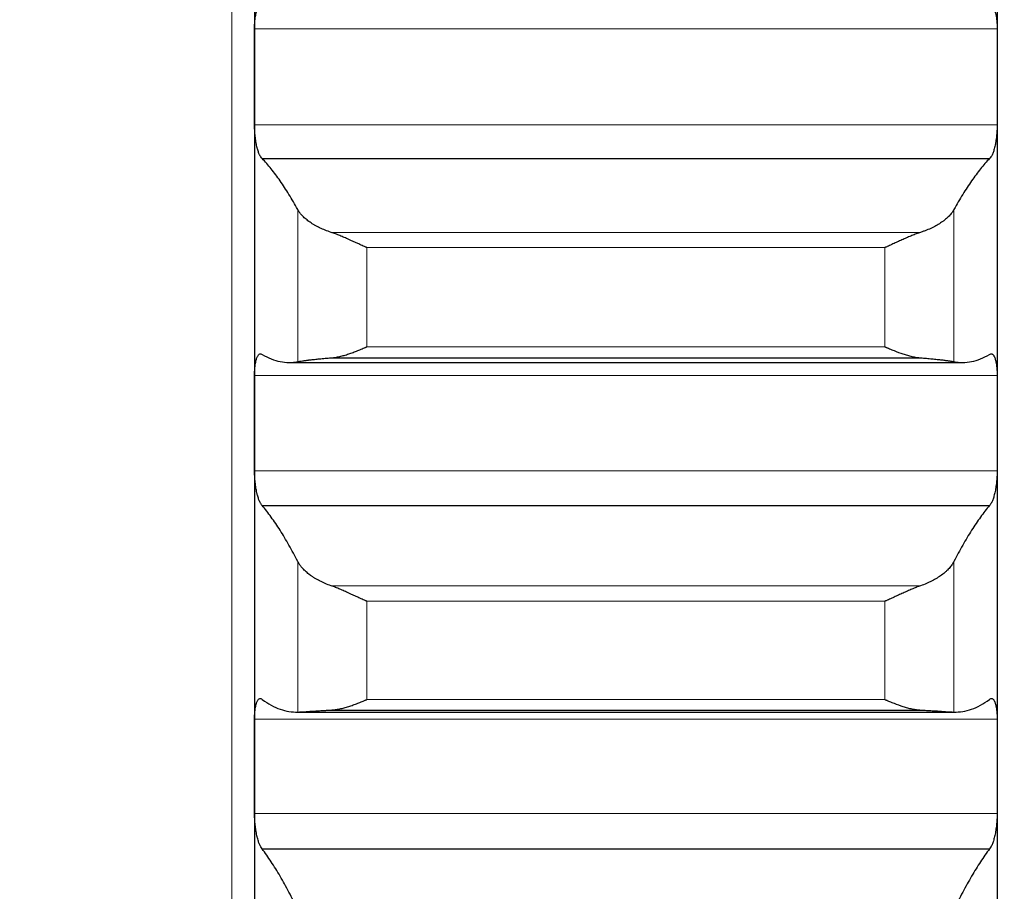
# Model space of a CAD drawing. Header units: inches. Extents: x 0 to 20790, y -12 to 14700.
# Tile 363 of 441: x 14135 to 14204, y 10113 to 10175. Entities that reach past the tile are written whole.
import ezdxf

# ---------------------------------------------------------------- set-up
doc = ezdxf.new("R2010")
doc.units = ezdxf.units.IN
doc.layers.add('1', color=7, linetype='Continuous', true_color=0xffffff)
doc.layers.add('254', color=7, linetype='Continuous', true_color=0xffffff)
doc.styles.add('latin_extended', font='simplex.shx')
doc.dimstyles.get("Standard").update_dxf_attribs({"dimtxt": 0.18, "dimasz": 0.18, "dimexe": 0.18, "dimexo": 0.0625, "dimgap": 0.09, "dimtad": 0, "dimtih": 1, "dimtoh": 1, "dimdec": 4, "dimzin": 0, "dimdsep": 46, "dimtxsty": 'Standard', "dimcen": 0.09, "dimadec": 0, "dimazin": 0, "dimtfac": 1, "dimtdec": 4, "dimtofl": 0, "dimtmove": 0, "dimatfit": 3, "dimfxl": 1, "dimtolj": 1, "dimtzin": 0, "dimarcsym": 0})

# ---------------------------------------------------------------- blocks, each defined once
blk = doc.blocks.new('_U6')
at = {"layer": '254', "color": 3, "linetype": 'Continuous', "lineweight": 13, "transparency": 16777216}
for p, q in [((14453.838, 10348.957), (14453.838, 8475.942)), ((14203.838, 10258.942), (14203.838, 8475.942)), ((14203.838, 8510.942), (12901.42, 8510.942)), ((14081.338, 8510.942), (13958.838, 8510.942)), ((14453.838, 8510.942), (14203.838, 8510.942)), ((14576.338, 8510.942), (14698.838, 8510.942))]:
    blk.add_line(p, q, dxfattribs=at)
at = {"layer": '254', "color": 3, "transparency": 16777216}
for points in [[(14081.338, 8490.525), (14081.338, 8531.358), (14203.838, 8510.942)], [(14576.338, 8531.358), (14576.338, 8490.525), (14453.838, 8510.942)]]:
    blk.add_solid(points, dxfattribs=at)
at = {"layer": 'Defpoints', "color": 0, "transparency": 16777216}
for p in [(14453.838, 10383.957), (14203.838, 10293.942), (14203.838, 8510.942)]:
    blk.add_point(p, dxfattribs=at)
at = {"layer": '254', "color": 2, "lineweight": 13, "transparency": 16777216, "insert": (12962.67, 8694.692), "char_height": 122.5, "attachment_point": 1, "style": 'latin_extended'}
blk.add_mtext('\\A1;250', dxfattribs=at)
blk = doc.blocks.new('_U7')
at = {"layer": '254', "color": 3, "linetype": 'Continuous', "lineweight": 13, "transparency": 16777216}
for p, q in [((14043.838, 10258.942), (14043.838, 8755.942)), ((14203.838, 10258.942), (14203.838, 8755.942)), ((14043.838, 8790.942), (12871.831, 8790.942)), ((13921.338, 8790.942), (13798.838, 8790.942)), ((14043.838, 8790.942), (14203.838, 8790.942)), ((14326.338, 8790.942), (14448.838, 8790.942))]:
    blk.add_line(p, q, dxfattribs=at)
at = {"layer": '254', "color": 3, "transparency": 16777216}
for points in [[(13921.338, 8770.525), (13921.338, 8811.358), (14043.838, 8790.942)], [(14326.338, 8811.358), (14326.338, 8770.525), (14203.838, 8790.942)]]:
    blk.add_solid(points, dxfattribs=at)
at = {"layer": 'Defpoints', "color": 0, "transparency": 16777216}
for p in [(14043.838, 10293.942), (14203.838, 10293.942), (14203.838, 8790.942)]:
    blk.add_point(p, dxfattribs=at)
at = {"layer": '254', "color": 2, "lineweight": 13, "transparency": 16777216, "insert": (12933.081, 9178.858), "char_height": 122.5, "attachment_point": 1, "style": 'latin_extended'}
blk.add_mtext('\\A1;\\C2;Flywheel\\P\\C2;90-240', dxfattribs=at)

msp = doc.modelspace()

# ---------------------------------------------------------------- linework, layer by layer
at = {"layer": '1', "color": 110, "linetype": 'Continuous', "lineweight": 13}
for p, q in [((14150.238, 10908.942), (14150.238, 9678.942)), ((14151.841, 10173.874), (14203.836, 10173.874)), ((14151.841, 10167.138), (14203.836, 10167.138)), ((14154.865, 10161.216), (14154.865, 10150.569)), ((14200.812, 10161.216), (14200.812, 10150.569)), ((14157.207, 10159.618), (14198.47, 10159.618)), ((14159.694, 10158.557), (14195.982, 10158.557)), ((14159.694, 10158.557), (14159.694, 10151.604)), ((14195.982, 10158.557), (14195.982, 10151.604)), ((14159.694, 10151.604), (14195.982, 10151.604)), ((14151.841, 10149.593), (14203.836, 10149.593)), ((14151.841, 10142.917), (14203.836, 10142.917)), ((14154.865, 10136.588), (14154.865, 10126.045)), ((14200.812, 10136.588), (14200.812, 10126.045)), ((14157.207, 10134.881), (14198.47, 10134.881)), ((14159.694, 10133.802), (14159.694, 10126.917)), ((14159.694, 10133.802), (14195.982, 10133.802)), ((14195.982, 10133.802), (14195.982, 10126.917)), ((14159.694, 10126.917), (14195.982, 10126.917)), ((14151.841, 10125.543), (14203.836, 10125.543)), ((14151.841, 10118.937), (14203.836, 10118.937))]:
    msp.add_line(p, q, dxfattribs=at)
at = {"layer": '1', "color": 2, "linetype": 'Continuous', "lineweight": 25}
for p, q in [((14151.838, 10194.955), (14151.838, 10170.506)), ((14203.838, 10194.955), (14203.838, 10170.506)), ((14151.838, 10170.506), (14151.838, 10146.255)), ((14203.838, 10170.506), (14203.838, 10146.255)), ((14152.376, 10164.784), (14203.301, 10164.784)), ((14154.265, 10150.513), (14201.412, 10150.513)), ((14157.207, 10150.835), (14198.47, 10150.835)), ((14151.838, 10146.255), (14151.838, 10122.24)), ((14203.838, 10146.255), (14203.838, 10122.24)), ((14152.376, 10140.503), (14203.301, 10140.503)), ((14154.755, 10126.043), (14200.922, 10126.043)), ((14157.207, 10126.183), (14198.47, 10126.183)), ((14151.838, 10122.24), (14151.838, 10098.5)), ((14203.838, 10122.24), (14203.838, 10098.5)), ((14152.376, 10116.467), (14203.301, 10116.467))]:
    msp.add_line(p, q, dxfattribs=at)
for points, knots in [([(14151.841, 10173.874), (14151.841, 10173.94), (14151.843, 10174.068), (14151.851, 10174.254), (14151.86, 10174.373), (14151.868, 10174.46), (14151.871, 10174.489), (14151.877, 10174.546), (14151.88, 10174.574), (14151.898, 10174.71), (14151.915, 10174.81), (14151.939, 10174.925), (14151.944, 10174.948), (14151.952, 10174.98), (14151.955, 10174.991), (14151.961, 10175.012), (14151.975, 10175.065), (14152.001, 10175.151), (14152.027, 10175.217), (14152.054, 10175.277), (14152.068, 10175.304), (14152.112, 10175.378), (14152.143, 10175.415), (14152.19, 10175.452), (14152.207, 10175.461), (14152.231, 10175.47), (14152.24, 10175.473), (14152.257, 10175.476), (14152.265, 10175.477), (14152.307, 10175.477), (14152.341, 10175.465), (14152.376, 10175.44)], [0, 0, 0, 0, 0.0625, 0.125, 0.1875, 0.1875, 0.21875, 0.21875, 0.25, 0.25, 0.375, 0.375, 0.40625, 0.40625, 0.421875, 0.421875, 0.4375, 0.5, 0.5625, 0.5625, 0.625, 0.625, 0.75, 0.75, 0.8125, 0.8125, 0.84375, 0.84375, 0.875, 0.875, 1, 1, 1, 1]), ([(14203.301, 10175.44), (14203.335, 10175.465), (14203.369, 10175.477), (14203.42, 10175.477), (14203.436, 10175.474), (14203.461, 10175.464), (14203.469, 10175.461), (14203.486, 10175.451), (14203.494, 10175.446), (14203.534, 10175.415), (14203.564, 10175.378), (14203.608, 10175.306), (14203.622, 10175.278), (14203.642, 10175.233), (14203.649, 10175.217), (14203.662, 10175.184), (14203.668, 10175.167), (14203.699, 10175.078), (14203.722, 10174.996), (14203.747, 10174.882), (14203.752, 10174.858), (14203.761, 10174.81), (14203.765, 10174.785), (14203.778, 10174.709), (14203.786, 10174.656), (14203.807, 10174.494), (14203.817, 10174.378), (14203.826, 10174.225), (14203.828, 10174.194), (14203.831, 10174.131), (14203.832, 10174.1), (14203.835, 10174.004), (14203.836, 10173.94), (14203.836, 10173.874)], [0, 0, 0, 0, 0.125, 0.125, 0.1875, 0.1875, 0.21875, 0.21875, 0.25, 0.25, 0.375, 0.375, 0.4375, 0.4375, 0.46875, 0.46875, 0.5, 0.5, 0.625, 0.625, 0.65625, 0.65625, 0.6875, 0.6875, 0.75, 0.75, 0.875, 0.875, 0.90625, 0.90625, 0.9375, 0.9375, 1, 1, 1, 1]), ([(14152.376, 10164.784), (14152.341, 10164.811), (14152.307, 10164.849), (14152.257, 10164.924), (14152.24, 10164.951), (14152.216, 10164.997), (14152.207, 10165.013), (14152.191, 10165.047), (14152.183, 10165.064), (14152.143, 10165.154), (14152.112, 10165.236), (14152.069, 10165.373), (14152.055, 10165.42), (14152.035, 10165.496), (14152.028, 10165.522), (14152.015, 10165.574), (14152.008, 10165.601), (14151.977, 10165.736), (14151.955, 10165.85), (14151.93, 10166.001), (14151.925, 10166.032), (14151.916, 10166.094), (14151.911, 10166.125), (14151.899, 10166.22), (14151.891, 10166.284), (14151.87, 10166.477), (14151.86, 10166.608), (14151.85, 10166.774), (14151.849, 10166.807), (14151.846, 10166.874), (14151.845, 10166.907), (14151.842, 10167.007), (14151.841, 10167.072), (14151.841, 10167.138)], [0, 0, 0, 0, 0.125, 0.125, 0.1875, 0.1875, 0.21875, 0.21875, 0.25, 0.25, 0.375, 0.375, 0.4375, 0.4375, 0.46875, 0.46875, 0.5, 0.5, 0.625, 0.625, 0.65625, 0.65625, 0.6875, 0.6875, 0.75, 0.75, 0.875, 0.875, 0.90625, 0.90625, 0.9375, 0.9375, 1, 1, 1, 1]), ([(14203.836, 10167.138), (14203.836, 10167.072), (14203.834, 10166.941), (14203.826, 10166.744), (14203.817, 10166.612), (14203.809, 10166.513), (14203.806, 10166.48), (14203.8, 10166.415), (14203.796, 10166.382), (14203.779, 10166.221), (14203.762, 10166.096), (14203.737, 10165.944), (14203.732, 10165.914), (14203.724, 10165.87), (14203.722, 10165.855), (14203.716, 10165.825), (14203.702, 10165.753), (14203.675, 10165.627), (14203.649, 10165.523), (14203.622, 10165.423), (14203.608, 10165.375), (14203.565, 10165.237), (14203.534, 10165.155), (14203.486, 10165.047), (14203.47, 10165.014), (14203.445, 10164.968), (14203.437, 10164.953), (14203.42, 10164.925), (14203.412, 10164.912), (14203.37, 10164.849), (14203.335, 10164.811), (14203.301, 10164.784)], [0, 0, 0, 0, 0.0625, 0.125, 0.1875, 0.1875, 0.21875, 0.21875, 0.25, 0.25, 0.375, 0.375, 0.40625, 0.40625, 0.421875, 0.421875, 0.4375, 0.5, 0.5625, 0.5625, 0.625, 0.625, 0.75, 0.75, 0.8125, 0.8125, 0.84375, 0.84375, 0.875, 0.875, 1, 1, 1, 1]), ([(14157.207, 10159.618), (14157.061, 10159.665), (14156.921, 10159.716), (14156.652, 10159.822), (14156.394, 10159.935), (14156.158, 10160.059), (14156.018, 10160.141), (14155.99, 10160.157), (14155.935, 10160.19), (14155.908, 10160.207), (14155.827, 10160.257), (14155.776, 10160.292), (14155.626, 10160.395), (14155.533, 10160.466), (14155.362, 10160.609), (14155.283, 10160.683), (14155.175, 10160.795), (14155.14, 10160.832), (14155.092, 10160.889), (14155.076, 10160.908), (14155.045, 10160.946), (14155.03, 10160.965), (14154.957, 10161.061), (14154.907, 10161.139), (14154.865, 10161.216)], [0, 0, 0, 0, 0.125, 0.125, 0.25, 0.375, 0.375, 0.40625, 0.40625, 0.4375, 0.4375, 0.5, 0.5, 0.625, 0.625, 0.75, 0.75, 0.8125, 0.8125, 0.84375, 0.84375, 0.875, 0.875, 1, 1, 1, 1]), ([(14200.812, 10161.216), (14200.77, 10161.139), (14200.719, 10161.062), (14200.605, 10160.91), (14200.476, 10160.759), (14200.318, 10160.612), (14200.189, 10160.504), (14200.144, 10160.468), (14200.074, 10160.414), (14200.05, 10160.397), (14200.001, 10160.361), (14199.977, 10160.344), (14199.852, 10160.258), (14199.64, 10160.124), (14199.405, 10160), (14199.158, 10159.881), (14199.029, 10159.824), (14198.859, 10159.757), (14198.825, 10159.743), (14198.755, 10159.717), (14198.65, 10159.678), (14198.543, 10159.642), (14198.47, 10159.618)], [0, 0, 0, 0, 0.125, 0.125, 0.25, 0.375, 0.375, 0.4375, 0.4375, 0.46875, 0.46875, 0.5, 0.5, 0.625, 0.75, 0.75, 0.875, 0.875, 0.90625, 0.90625, 0.9375, 1, 1, 1, 1]), ([(14159.694, 10158.557), (14159.691, 10158.558), (14159.688, 10158.56), (14159.681, 10158.563), (14159.678, 10158.564), (14159.668, 10158.568), (14159.648, 10158.577), (14159.602, 10158.598), (14159.509, 10158.639), (14159.43, 10158.674), (14159.272, 10158.745), (14159.167, 10158.792), (14158.853, 10158.935), (14158.645, 10159.03), (14158.334, 10159.169), (14158.23, 10159.215), (14158.075, 10159.282), (14158.023, 10159.304), (14157.919, 10159.348), (14157.867, 10159.37), (14157.712, 10159.434), (14157.61, 10159.474), (14157.407, 10159.55), (14157.307, 10159.586), (14157.207, 10159.618)], [0, 0, 0, 0, 0.003906, 0.003906, 0.007812, 0.007812, 0.015625, 0.03125, 0.0625, 0.125, 0.125, 0.25, 0.25, 0.5, 0.5, 0.625, 0.625, 0.6875, 0.6875, 0.75, 0.75, 0.875, 0.875, 1, 1, 1, 1]), ([(14198.47, 10159.618), (14198.37, 10159.586), (14198.27, 10159.55), (14198.069, 10159.475), (14197.967, 10159.435), (14197.764, 10159.351), (14197.661, 10159.308), (14197.454, 10159.218), (14197.35, 10159.172), (14197.14, 10159.078), (14197.036, 10159.031), (14196.826, 10158.936), (14196.721, 10158.888), (14196.511, 10158.792), (14196.405, 10158.745), (14196.247, 10158.674), (14196.168, 10158.638), (14196.075, 10158.598), (14196.029, 10158.577), (14196.009, 10158.568), (14195.996, 10158.563), (14195.989, 10158.56), (14195.982, 10158.557)], [0, 0, 0, 0, 0.125, 0.125, 0.25, 0.25, 0.375, 0.375, 0.5, 0.5, 0.625, 0.625, 0.75, 0.75, 0.875, 0.875, 0.9375, 0.96875, 0.984375, 0.992188, 0.992188, 1, 1, 1, 1]), ([(14157.207, 10150.835), (14157.307, 10150.842), (14157.407, 10150.854), (14157.608, 10150.887), (14157.709, 10150.907), (14157.913, 10150.954), (14158.016, 10150.981), (14158.222, 10151.041), (14158.326, 10151.073), (14158.536, 10151.143), (14158.641, 10151.18), (14158.851, 10151.257), (14158.956, 10151.297), (14159.166, 10151.381), (14159.271, 10151.424), (14159.43, 10151.49), (14159.509, 10151.524), (14159.602, 10151.564), (14159.648, 10151.584), (14159.668, 10151.593), (14159.681, 10151.598), (14159.688, 10151.601), (14159.694, 10151.604)], [0, 0, 0, 0, 0.125, 0.125, 0.25, 0.25, 0.375, 0.375, 0.5, 0.5, 0.625, 0.625, 0.75, 0.75, 0.875, 0.875, 0.9375, 0.96875, 0.984375, 0.992187, 0.992187, 1, 1, 1, 1]), ([(14195.982, 10151.604), (14195.986, 10151.603), (14195.989, 10151.601), (14195.996, 10151.598), (14195.999, 10151.597), (14196.009, 10151.593), (14196.029, 10151.584), (14196.075, 10151.564), (14196.168, 10151.524), (14196.247, 10151.49), (14196.405, 10151.424), (14196.51, 10151.381), (14196.824, 10151.256), (14197.032, 10151.179), (14197.343, 10151.076), (14197.446, 10151.043), (14197.602, 10150.998), (14197.654, 10150.984), (14197.757, 10150.957), (14197.809, 10150.944), (14197.964, 10150.908), (14198.067, 10150.887), (14198.269, 10150.854), (14198.37, 10150.842), (14198.47, 10150.835)], [0, 0, 0, 0, 0.003906, 0.003906, 0.007812, 0.007812, 0.015625, 0.03125, 0.0625, 0.125, 0.125, 0.25, 0.25, 0.5, 0.5, 0.625, 0.625, 0.6875, 0.6875, 0.75, 0.75, 0.875, 0.875, 1, 1, 1, 1]), ([(14151.841, 10149.593), (14151.841, 10149.658), (14151.843, 10149.785), (14151.851, 10149.968), (14151.86, 10150.084), (14151.868, 10150.17), (14151.871, 10150.198), (14151.877, 10150.253), (14151.88, 10150.28), (14151.898, 10150.413), (14151.915, 10150.509), (14151.939, 10150.62), (14151.944, 10150.641), (14151.952, 10150.672), (14151.955, 10150.683), (14151.961, 10150.703), (14151.975, 10150.753), (14152.001, 10150.834), (14152.027, 10150.895), (14152.054, 10150.951), (14152.068, 10150.976), (14152.112, 10151.042), (14152.143, 10151.074), (14152.19, 10151.103), (14152.207, 10151.11), (14152.231, 10151.116), (14152.24, 10151.117), (14152.257, 10151.118), (14152.265, 10151.117), (14152.307, 10151.111), (14152.341, 10151.094), (14152.376, 10151.064)], [0, 0, 0, 0, 0.0625, 0.125, 0.1875, 0.1875, 0.21875, 0.21875, 0.25, 0.25, 0.375, 0.375, 0.40625, 0.40625, 0.421875, 0.421875, 0.4375, 0.5, 0.5625, 0.5625, 0.625, 0.625, 0.75, 0.75, 0.8125, 0.8125, 0.84375, 0.84375, 0.875, 0.875, 1, 1, 1, 1]), ([(14154.865, 10150.569), (14154.907, 10150.577), (14154.957, 10150.586), (14155.072, 10150.604), (14155.201, 10150.625), (14155.359, 10150.647), (14155.488, 10150.664), (14155.533, 10150.67), (14155.603, 10150.679), (14155.627, 10150.682), (14155.675, 10150.688), (14155.7, 10150.691), (14155.825, 10150.706), (14156.036, 10150.73), (14156.271, 10150.755), (14156.519, 10150.779), (14156.648, 10150.79), (14156.818, 10150.805), (14156.852, 10150.808), (14156.921, 10150.813), (14157.026, 10150.822), (14157.134, 10150.83), (14157.207, 10150.835)], [0, 0, 0, 0, 0.125, 0.125, 0.25, 0.375, 0.375, 0.4375, 0.4375, 0.46875, 0.46875, 0.5, 0.5, 0.625, 0.75, 0.75, 0.875, 0.875, 0.90625, 0.90625, 0.9375, 1, 1, 1, 1]), ([(14198.47, 10150.835), (14198.616, 10150.824), (14198.756, 10150.813), (14199.025, 10150.791), (14199.282, 10150.767), (14199.518, 10150.743), (14199.659, 10150.728), (14199.687, 10150.725), (14199.742, 10150.718), (14199.769, 10150.715), (14199.849, 10150.706), (14199.901, 10150.7), (14200.051, 10150.682), (14200.143, 10150.67), (14200.315, 10150.647), (14200.394, 10150.636), (14200.502, 10150.62), (14200.536, 10150.615), (14200.585, 10150.607), (14200.601, 10150.605), (14200.632, 10150.6), (14200.647, 10150.598), (14200.719, 10150.586), (14200.77, 10150.577), (14200.812, 10150.569)], [0, 0, 0, 0, 0.125, 0.125, 0.25, 0.375, 0.375, 0.40625, 0.40625, 0.4375, 0.4375, 0.5, 0.5, 0.625, 0.625, 0.75, 0.75, 0.8125, 0.8125, 0.84375, 0.84375, 0.875, 0.875, 1, 1, 1, 1]), ([(14203.301, 10151.064), (14203.335, 10151.094), (14203.369, 10151.111), (14203.42, 10151.118), (14203.436, 10151.118), (14203.461, 10151.112), (14203.469, 10151.11), (14203.486, 10151.103), (14203.494, 10151.099), (14203.534, 10151.074), (14203.564, 10151.043), (14203.608, 10150.977), (14203.622, 10150.952), (14203.642, 10150.91), (14203.649, 10150.896), (14203.662, 10150.865), (14203.668, 10150.849), (14203.699, 10150.765), (14203.722, 10150.688), (14203.747, 10150.578), (14203.752, 10150.556), (14203.761, 10150.509), (14203.765, 10150.485), (14203.778, 10150.412), (14203.786, 10150.361), (14203.807, 10150.203), (14203.817, 10150.09), (14203.826, 10149.939), (14203.828, 10149.909), (14203.831, 10149.847), (14203.832, 10149.816), (14203.835, 10149.722), (14203.836, 10149.658), (14203.836, 10149.593)], [0, 0, 0, 0, 0.125, 0.125, 0.1875, 0.1875, 0.21875, 0.21875, 0.25, 0.25, 0.375, 0.375, 0.4375, 0.4375, 0.46875, 0.46875, 0.5, 0.5, 0.625, 0.625, 0.65625, 0.65625, 0.6875, 0.6875, 0.75, 0.75, 0.875, 0.875, 0.90625, 0.90625, 0.9375, 0.9375, 1, 1, 1, 1]), ([(14152.376, 10140.503), (14152.341, 10140.534), (14152.307, 10140.578), (14152.257, 10140.659), (14152.24, 10140.689), (14152.216, 10140.738), (14152.207, 10140.756), (14152.191, 10140.791), (14152.183, 10140.81), (14152.143, 10140.905), (14152.112, 10140.991), (14152.069, 10141.133), (14152.055, 10141.182), (14152.035, 10141.26), (14152.028, 10141.287), (14152.015, 10141.341), (14152.008, 10141.368), (14151.977, 10141.507), (14151.955, 10141.623), (14151.93, 10141.777), (14151.925, 10141.808), (14151.916, 10141.871), (14151.911, 10141.902), (14151.899, 10141.998), (14151.891, 10142.063), (14151.87, 10142.257), (14151.86, 10142.388), (14151.85, 10142.554), (14151.849, 10142.588), (14151.846, 10142.654), (14151.845, 10142.687), (14151.842, 10142.786), (14151.841, 10142.852), (14151.841, 10142.917)], [0, 0, 0, 0, 0.125, 0.125, 0.1875, 0.1875, 0.21875, 0.21875, 0.25, 0.25, 0.375, 0.375, 0.4375, 0.4375, 0.46875, 0.46875, 0.5, 0.5, 0.625, 0.625, 0.65625, 0.65625, 0.6875, 0.6875, 0.75, 0.75, 0.875, 0.875, 0.90625, 0.90625, 0.9375, 0.9375, 1, 1, 1, 1]), ([(14203.836, 10142.917), (14203.836, 10142.852), (14203.834, 10142.721), (14203.826, 10142.525), (14203.817, 10142.393), (14203.809, 10142.294), (14203.806, 10142.26), (14203.8, 10142.194), (14203.796, 10142.162), (14203.779, 10141.999), (14203.762, 10141.873), (14203.737, 10141.719), (14203.732, 10141.688), (14203.724, 10141.643), (14203.722, 10141.628), (14203.716, 10141.598), (14203.702, 10141.524), (14203.675, 10141.395), (14203.649, 10141.288), (14203.622, 10141.185), (14203.608, 10141.135), (14203.565, 10140.991), (14203.534, 10140.906), (14203.486, 10140.792), (14203.47, 10140.757), (14203.445, 10140.707), (14203.437, 10140.691), (14203.42, 10140.661), (14203.412, 10140.646), (14203.37, 10140.578), (14203.335, 10140.534), (14203.301, 10140.503)], [0, 0, 0, 0, 0.0625, 0.125, 0.1875, 0.1875, 0.21875, 0.21875, 0.25, 0.25, 0.375, 0.375, 0.40625, 0.40625, 0.421875, 0.421875, 0.4375, 0.5, 0.5625, 0.5625, 0.625, 0.625, 0.75, 0.75, 0.8125, 0.8125, 0.84375, 0.84375, 0.875, 0.875, 1, 1, 1, 1]), ([(14157.207, 10134.881), (14157.061, 10134.931), (14156.921, 10134.984), (14156.652, 10135.098), (14156.394, 10135.218), (14156.158, 10135.35), (14156.018, 10135.437), (14155.99, 10135.454), (14155.935, 10135.49), (14155.908, 10135.508), (14155.827, 10135.562), (14155.776, 10135.598), (14155.626, 10135.709), (14155.533, 10135.784), (14155.362, 10135.938), (14155.283, 10136.016), (14155.175, 10136.136), (14155.14, 10136.176), (14155.092, 10136.237), (14155.076, 10136.258), (14155.045, 10136.298), (14155.03, 10136.319), (14154.957, 10136.422), (14154.907, 10136.505), (14154.865, 10136.588)], [0, 0, 0, 0, 0.125, 0.125, 0.25, 0.375, 0.375, 0.40625, 0.40625, 0.4375, 0.4375, 0.5, 0.5, 0.625, 0.625, 0.75, 0.75, 0.8125, 0.8125, 0.84375, 0.84375, 0.875, 0.875, 1, 1, 1, 1]), ([(14200.812, 10136.588), (14200.77, 10136.506), (14200.67, 10136.341), (14200.541, 10136.18), (14200.433, 10136.059), (14200.395, 10136.02), (14200.335, 10135.96), (14200.315, 10135.94), (14200.273, 10135.901), (14200.252, 10135.881), (14200.143, 10135.784), (14199.957, 10135.633), (14199.746, 10135.491), (14199.522, 10135.353), (14199.404, 10135.286), (14199.248, 10135.206), (14199.216, 10135.191), (14199.152, 10135.159), (14199.12, 10135.144), (14199.022, 10135.098), (14198.956, 10135.069), (14198.753, 10134.983), (14198.614, 10134.93), (14198.47, 10134.881)], [0, 0, 0, 0, 0.125, 0.25, 0.25, 0.3125, 0.3125, 0.34375, 0.34375, 0.375, 0.375, 0.5, 0.625, 0.625, 0.75, 0.75, 0.78125, 0.78125, 0.8125, 0.8125, 0.875, 0.875, 1, 1, 1, 1]), ([(14159.694, 10133.802), (14159.691, 10133.804), (14159.688, 10133.805), (14159.681, 10133.808), (14159.678, 10133.809), (14159.668, 10133.814), (14159.648, 10133.822), (14159.602, 10133.843), (14159.509, 10133.883), (14159.43, 10133.919), (14159.272, 10133.989), (14159.167, 10134.037), (14158.853, 10134.179), (14158.645, 10134.275), (14158.334, 10134.416), (14158.23, 10134.463), (14158.075, 10134.532), (14158.023, 10134.554), (14157.919, 10134.6), (14157.867, 10134.622), (14157.712, 10134.687), (14157.61, 10134.73), (14157.407, 10134.809), (14157.307, 10134.846), (14157.207, 10134.881)], [0, 0, 0, 0, 0.003906, 0.003906, 0.007813, 0.007813, 0.015625, 0.03125, 0.0625, 0.125, 0.125, 0.25, 0.25, 0.5, 0.5, 0.625, 0.625, 0.6875, 0.6875, 0.75, 0.75, 0.875, 0.875, 1, 1, 1, 1]), ([(14198.47, 10134.881), (14198.37, 10134.846), (14198.27, 10134.809), (14198.069, 10134.73), (14197.967, 10134.689), (14197.764, 10134.603), (14197.661, 10134.558), (14197.454, 10134.466), (14197.35, 10134.419), (14197.14, 10134.324), (14197.036, 10134.276), (14196.826, 10134.18), (14196.721, 10134.132), (14196.511, 10134.037), (14196.405, 10133.989), (14196.247, 10133.919), (14196.168, 10133.883), (14196.075, 10133.843), (14196.029, 10133.822), (14196.009, 10133.814), (14195.996, 10133.808), (14195.989, 10133.805), (14195.982, 10133.802)], [0, 0, 0, 0, 0.125, 0.125, 0.25, 0.25, 0.375, 0.375, 0.5, 0.5, 0.625, 0.625, 0.75, 0.75, 0.875, 0.875, 0.9375, 0.96875, 0.984375, 0.992188, 0.992188, 1, 1, 1, 1]), ([(14151.841, 10125.543), (14151.841, 10125.607), (14151.843, 10125.732), (14151.851, 10125.912), (14151.86, 10126.026), (14151.868, 10126.109), (14151.871, 10126.137), (14151.877, 10126.191), (14151.88, 10126.217), (14151.898, 10126.345), (14151.915, 10126.438), (14151.939, 10126.544), (14151.944, 10126.564), (14151.952, 10126.594), (14151.955, 10126.604), (14151.961, 10126.623), (14151.975, 10126.67), (14152.001, 10126.746), (14152.027, 10126.803), (14152.054, 10126.854), (14152.068, 10126.877), (14152.112, 10126.936), (14152.143, 10126.962), (14152.19, 10126.984), (14152.207, 10126.988), (14152.231, 10126.99), (14152.24, 10126.99), (14152.257, 10126.988), (14152.265, 10126.986), (14152.307, 10126.973), (14152.341, 10126.951), (14152.376, 10126.917)], [0, 0, 0, 0, 0.0625, 0.125, 0.1875, 0.1875, 0.21875, 0.21875, 0.25, 0.25, 0.375, 0.375, 0.40625, 0.40625, 0.421875, 0.421875, 0.4375, 0.5, 0.5625, 0.5625, 0.625, 0.625, 0.75, 0.75, 0.8125, 0.8125, 0.84375, 0.84375, 0.875, 0.875, 1, 1, 1, 1]), ([(14157.207, 10126.183), (14157.307, 10126.188), (14157.407, 10126.198), (14157.608, 10126.226), (14157.709, 10126.244), (14157.913, 10126.288), (14158.016, 10126.313), (14158.222, 10126.369), (14158.326, 10126.4), (14158.536, 10126.466), (14158.641, 10126.502), (14158.851, 10126.577), (14158.956, 10126.616), (14159.166, 10126.697), (14159.271, 10126.74), (14159.43, 10126.805), (14159.509, 10126.838), (14159.602, 10126.878), (14159.648, 10126.897), (14159.668, 10126.906), (14159.681, 10126.912), (14159.688, 10126.915), (14159.694, 10126.917)], [0, 0, 0, 0, 0.125, 0.125, 0.25, 0.25, 0.375, 0.375, 0.5, 0.5, 0.625, 0.625, 0.75, 0.75, 0.875, 0.875, 0.9375, 0.96875, 0.984375, 0.992188, 0.992188, 1, 1, 1, 1]), ([(14195.982, 10126.917), (14195.986, 10126.916), (14195.989, 10126.915), (14195.996, 10126.912), (14195.999, 10126.91), (14196.009, 10126.906), (14196.029, 10126.897), (14196.075, 10126.878), (14196.168, 10126.838), (14196.247, 10126.805), (14196.405, 10126.74), (14196.51, 10126.698), (14196.824, 10126.576), (14197.032, 10126.501), (14197.343, 10126.402), (14197.446, 10126.371), (14197.602, 10126.329), (14197.654, 10126.315), (14197.757, 10126.29), (14197.809, 10126.278), (14197.964, 10126.245), (14198.067, 10126.226), (14198.269, 10126.198), (14198.37, 10126.188), (14198.47, 10126.183)], [0, 0, 0, 0, 0.003906, 0.003906, 0.007813, 0.007813, 0.015625, 0.03125, 0.0625, 0.125, 0.125, 0.25, 0.25, 0.5, 0.5, 0.625, 0.625, 0.6875, 0.6875, 0.75, 0.75, 0.875, 0.875, 1, 1, 1, 1]), ([(14203.301, 10126.917), (14203.335, 10126.951), (14203.369, 10126.973), (14203.42, 10126.988), (14203.436, 10126.991), (14203.461, 10126.989), (14203.469, 10126.988), (14203.486, 10126.984), (14203.494, 10126.981), (14203.534, 10126.962), (14203.564, 10126.936), (14203.608, 10126.878), (14203.622, 10126.855), (14203.642, 10126.817), (14203.649, 10126.803), (14203.662, 10126.775), (14203.668, 10126.76), (14203.699, 10126.682), (14203.722, 10126.609), (14203.747, 10126.504), (14203.752, 10126.482), (14203.761, 10126.438), (14203.765, 10126.415), (14203.778, 10126.344), (14203.786, 10126.295), (14203.807, 10126.142), (14203.817, 10126.032), (14203.826, 10125.884), (14203.828, 10125.854), (14203.831, 10125.793), (14203.832, 10125.763), (14203.835, 10125.67), (14203.836, 10125.607), (14203.836, 10125.543)], [0, 0, 0, 0, 0.125, 0.125, 0.1875, 0.1875, 0.21875, 0.21875, 0.25, 0.25, 0.375, 0.375, 0.4375, 0.4375, 0.46875, 0.46875, 0.5, 0.5, 0.625, 0.625, 0.65625, 0.65625, 0.6875, 0.6875, 0.75, 0.75, 0.875, 0.875, 0.90625, 0.90625, 0.9375, 0.9375, 1, 1, 1, 1]), ([(14154.865, 10126.045), (14154.907, 10126.046), (14154.957, 10126.048), (14155.072, 10126.055), (14155.201, 10126.062), (14155.359, 10126.072), (14155.488, 10126.081), (14155.533, 10126.084), (14155.603, 10126.089), (14155.627, 10126.09), (14155.675, 10126.093), (14155.7, 10126.095), (14155.825, 10126.103), (14156.036, 10126.117), (14156.271, 10126.132), (14156.519, 10126.147), (14156.648, 10126.154), (14156.818, 10126.163), (14156.852, 10126.165), (14156.921, 10126.169), (14157.026, 10126.174), (14157.134, 10126.18), (14157.207, 10126.183)], [0, 0, 0, 0, 0.125, 0.125, 0.25, 0.375, 0.375, 0.4375, 0.4375, 0.46875, 0.46875, 0.5, 0.5, 0.625, 0.75, 0.75, 0.875, 0.875, 0.90625, 0.90625, 0.9375, 1, 1, 1, 1]), ([(14198.47, 10126.183), (14198.616, 10126.176), (14198.756, 10126.169), (14199.025, 10126.154), (14199.282, 10126.14), (14199.518, 10126.125), (14199.659, 10126.116), (14199.687, 10126.114), (14199.742, 10126.111), (14199.769, 10126.109), (14199.849, 10126.104), (14199.901, 10126.1), (14200.051, 10126.09), (14200.143, 10126.084), (14200.315, 10126.073), (14200.394, 10126.068), (14200.502, 10126.061), (14200.536, 10126.059), (14200.585, 10126.056), (14200.601, 10126.055), (14200.632, 10126.053), (14200.647, 10126.052), (14200.719, 10126.048), (14200.77, 10126.046), (14200.812, 10126.045)], [0, 0, 0, 0, 0.125, 0.125, 0.25, 0.375, 0.375, 0.40625, 0.40625, 0.4375, 0.4375, 0.5, 0.5, 0.625, 0.625, 0.75, 0.75, 0.8125, 0.8125, 0.84375, 0.84375, 0.875, 0.875, 1, 1, 1, 1]), ([(14152.376, 10116.467), (14152.341, 10116.504), (14152.307, 10116.552), (14152.257, 10116.64), (14152.24, 10116.672), (14152.216, 10116.725), (14152.207, 10116.743), (14152.191, 10116.781), (14152.183, 10116.801), (14152.143, 10116.901), (14152.112, 10116.99), (14152.069, 10117.137), (14152.055, 10117.189), (14152.035, 10117.269), (14152.028, 10117.296), (14152.015, 10117.352), (14152.008, 10117.38), (14151.977, 10117.522), (14151.955, 10117.64), (14151.93, 10117.796), (14151.925, 10117.827), (14151.916, 10117.891), (14151.911, 10117.923), (14151.899, 10118.02), (14151.891, 10118.085), (14151.87, 10118.28), (14151.86, 10118.412), (14151.85, 10118.577), (14151.849, 10118.611), (14151.846, 10118.677), (14151.845, 10118.71), (14151.842, 10118.808), (14151.841, 10118.873), (14151.841, 10118.937)], [0, 0, 0, 0, 0.125, 0.125, 0.1875, 0.1875, 0.21875, 0.21875, 0.25, 0.25, 0.375, 0.375, 0.4375, 0.4375, 0.46875, 0.46875, 0.5, 0.5, 0.625, 0.625, 0.65625, 0.65625, 0.6875, 0.6875, 0.75, 0.75, 0.875, 0.875, 0.90625, 0.90625, 0.9375, 0.9375, 1, 1, 1, 1]), ([(14203.836, 10118.937), (14203.836, 10118.873), (14203.834, 10118.744), (14203.826, 10118.548), (14203.817, 10118.416), (14203.809, 10118.317), (14203.806, 10118.283), (14203.8, 10118.217), (14203.796, 10118.184), (14203.779, 10118.021), (14203.762, 10117.893), (14203.737, 10117.737), (14203.732, 10117.706), (14203.724, 10117.66), (14203.722, 10117.645), (14203.716, 10117.614), (14203.702, 10117.539), (14203.675, 10117.408), (14203.649, 10117.298), (14203.622, 10117.192), (14203.608, 10117.14), (14203.565, 10116.991), (14203.534, 10116.902), (14203.486, 10116.782), (14203.47, 10116.744), (14203.445, 10116.692), (14203.437, 10116.675), (14203.42, 10116.642), (14203.412, 10116.626), (14203.37, 10116.552), (14203.335, 10116.504), (14203.301, 10116.467)], [0, 0, 0, 0, 0.0625, 0.125, 0.1875, 0.1875, 0.21875, 0.21875, 0.25, 0.25, 0.375, 0.375, 0.40625, 0.40625, 0.421875, 0.421875, 0.4375, 0.5, 0.5625, 0.5625, 0.625, 0.625, 0.75, 0.75, 0.8125, 0.8125, 0.84375, 0.84375, 0.875, 0.875, 1, 1, 1, 1])]:
    msp.add_open_spline(points, degree=3, knots=knots, dxfattribs=at)
for points in [[(14151.838, 10170.506), (14151.838, 10171.629), (14151.839, 10172.752), (14151.841, 10173.874)], [(14203.836, 10173.874), (14203.838, 10172.752), (14203.838, 10171.629), (14203.838, 10170.506)], [(14151.841, 10167.138), (14151.839, 10168.261), (14151.838, 10169.383), (14151.838, 10170.506)], [(14203.838, 10170.506), (14203.838, 10169.383), (14203.838, 10168.261), (14203.836, 10167.138)], [(14154.865, 10161.216), (14154.661, 10161.588), (14154.251, 10162.294), (14153.632, 10163.242), (14153.007, 10164.078), (14152.587, 10164.561), (14152.376, 10164.784)], [(14203.301, 10164.784), (14203.09, 10164.561), (14202.67, 10164.078), (14202.045, 10163.242), (14201.426, 10162.294), (14201.016, 10161.588), (14200.812, 10161.216)], [(14152.376, 10151.064), (14152.587, 10150.943), (14153.007, 10150.741), (14153.632, 10150.557), (14154.251, 10150.493), (14154.661, 10150.53), (14154.865, 10150.569)], [(14200.812, 10150.569), (14201.016, 10150.53), (14201.426, 10150.493), (14202.045, 10150.557), (14202.67, 10150.741), (14203.09, 10150.943), (14203.301, 10151.064)], [(14151.838, 10146.255), (14151.838, 10147.368), (14151.839, 10148.48), (14151.841, 10149.593)], [(14203.836, 10149.593), (14203.838, 10148.48), (14203.838, 10147.368), (14203.838, 10146.255)], [(14151.841, 10142.917), (14151.839, 10144.029), (14151.838, 10145.142), (14151.838, 10146.255)], [(14203.838, 10146.255), (14203.838, 10145.142), (14203.838, 10144.029), (14203.836, 10142.917)], [(14154.865, 10136.588), (14154.661, 10136.988), (14154.251, 10137.75), (14153.632, 10138.783), (14153.007, 10139.707), (14152.587, 10140.25), (14152.376, 10140.503)], [(14203.301, 10140.503), (14203.09, 10140.25), (14202.67, 10139.707), (14202.045, 10138.783), (14201.426, 10137.75), (14201.016, 10136.988), (14200.812, 10136.588)], [(14152.376, 10126.917), (14152.587, 10126.764), (14153.007, 10126.5), (14153.632, 10126.222), (14154.251, 10126.064), (14154.661, 10126.037), (14154.865, 10126.045)], [(14200.812, 10126.045), (14201.016, 10126.037), (14201.426, 10126.064), (14202.045, 10126.222), (14202.67, 10126.5), (14203.09, 10126.764), (14203.301, 10126.917)], [(14151.838, 10122.24), (14151.838, 10123.341), (14151.839, 10124.442), (14151.841, 10125.543)], [(14203.836, 10125.543), (14203.838, 10124.442), (14203.838, 10123.341), (14203.838, 10122.24)], [(14151.841, 10118.937), (14151.839, 10120.038), (14151.838, 10121.139), (14151.838, 10122.24)], [(14203.838, 10122.24), (14203.838, 10121.139), (14203.838, 10120.038), (14203.836, 10118.937)], [(14154.865, 10112.213), (14154.661, 10112.639), (14154.251, 10113.456), (14153.632, 10114.573), (14153.007, 10115.583), (14152.587, 10116.184), (14152.376, 10116.467)], [(14203.301, 10116.467), (14203.09, 10116.184), (14202.67, 10115.583), (14202.045, 10114.573), (14201.426, 10113.456), (14201.016, 10112.639), (14200.812, 10112.213)]]:
    msp.add_open_spline(points, degree=3, dxfattribs=at)

# ---------------------------------------------------------------- dimensions: what is measured, and where the dimension line sits
at = {"layer": '254', "color": 2, "linetype": 'Continuous', "lineweight": 13}
dim = msp.add_linear_dim(base=(14203.838, 8510.942), p1=(14453.838, 10383.957), p2=(14203.838, 10293.942), dimstyle='Standard', override={"dimscale": 35, "dimtxt": 3.5, "dimasz": 3.5, "dimexe": 1, "dimexo": 1, "dimgap": 1.75, "dimtad": 1, "dimtih": 1, "dimtoh": 0, "dimdec": 2, "dimlfac": 1, "dimzin": 8, "dimdsep": 46, "dimlunit": 2, "dimtxsty": 'latin_extended', "dimsah": 1, "dimse1": 0, "dimse2": 0, "dimsd1": 0, "dimsd2": 0, "dimclrd": 3, "dimclre": 3, "dimclrt": 2, "dimtol": 0, "dimtm": -0.1, "dimtfac": 0.714286, "dimtdec": 3, "dimtofl": 1, "dimtmove": 0, "dimtzin": 8, "dimlwd": 13, "dimlwe": 13}, dxfattribs=at)
dim.commit()
dim.dimension.update_dxf_attribs({"geometry": '_U6', "text_midpoint": (13120.17, 8510.942), "dimtype": 160})
dim = msp.add_linear_dim(base=(14203.838, 8790.942), p1=(14043.838, 10293.942), p2=(14203.838, 10293.942), text='\\C2;Flywheel\\P\\C2;90-240', dimstyle='Standard', override={"dimscale": 35, "dimtxt": 3.5, "dimasz": 3.5, "dimexe": 1, "dimexo": 1, "dimgap": 1.75, "dimtad": 1, "dimtih": 1, "dimtoh": 0, "dimdec": 2, "dimlfac": 0.028571, "dimzin": 8, "dimdsep": 46, "dimlunit": 2, "dimpost": '', "dimtxsty": 'latin_extended', "dimsah": 1, "dimse1": 0, "dimse2": 0, "dimsd1": 0, "dimsd2": 0, "dimclrd": 3, "dimclre": 3, "dimclrt": 2, "dimtol": 0, "dimtm": -0.1, "dimtfac": 0.714286, "dimtdec": 3, "dimtofl": 1, "dimtmove": 0, "dimtzin": 8, "dimlwd": 13, "dimlwe": 13}, dxfattribs=at)
dim.commit()
dim.dimension.update_dxf_attribs({"geometry": '_U7', "text_midpoint": (13283.081, 8790.942), "dimtype": 160})

doc.saveas('drawing.dxf')
